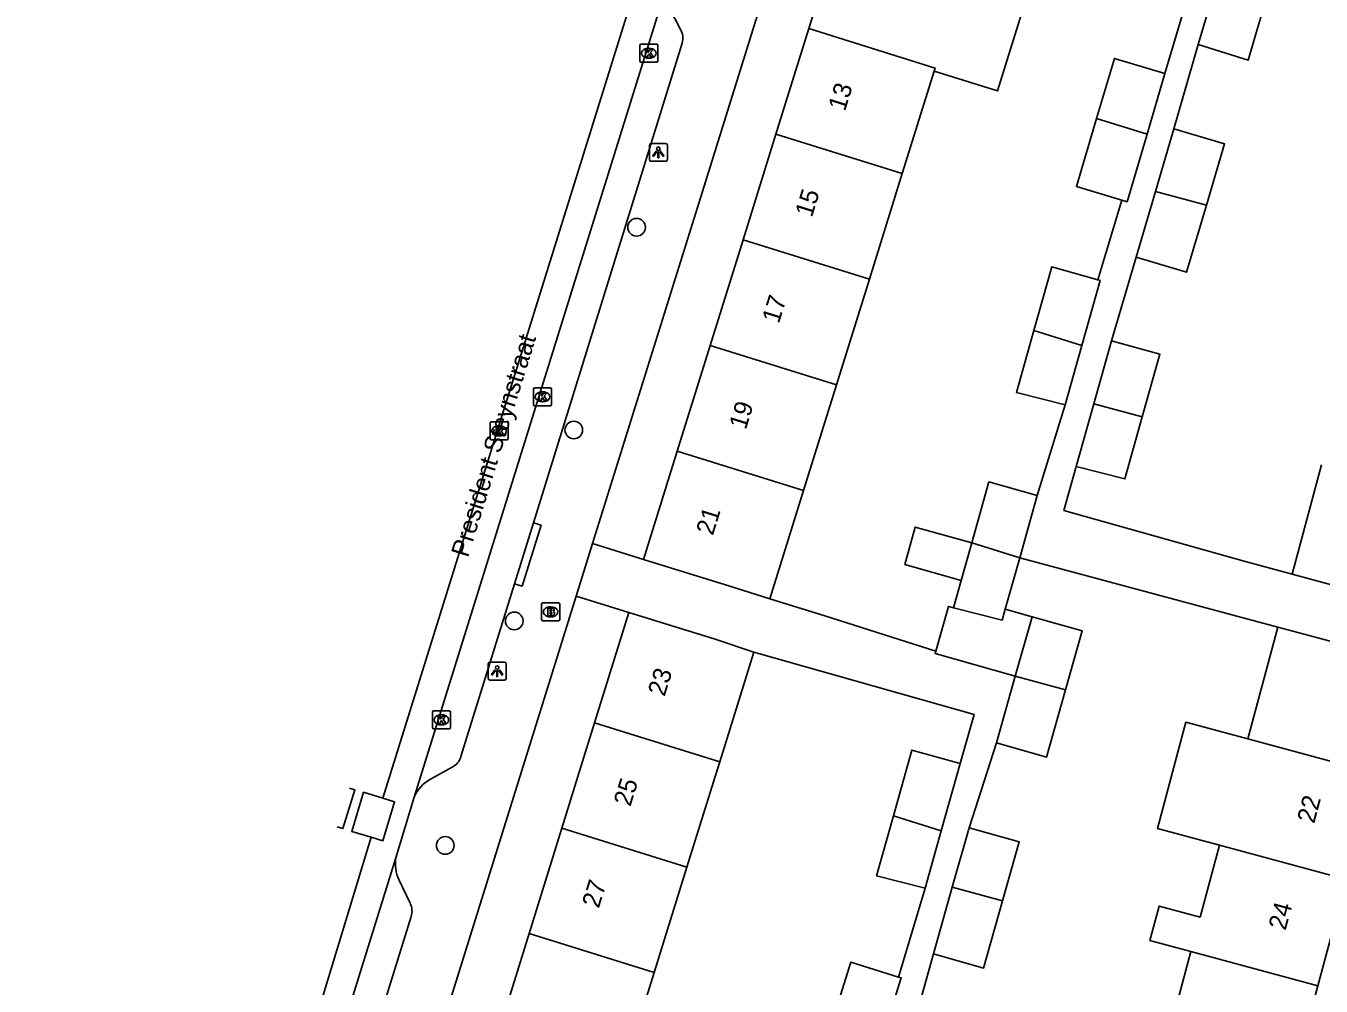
# Model space of a CAD drawing. Extents: x 163686 to 164493, y 382719 to 383870.
# Drawn here: x 163745 to 163816.8, y 383238.4 to 383291.5 of the extents above; entities that cross this region are included whole.
import ezdxf

# ---------------------------------------------------------------- set-up
doc = ezdxf.new("R2010")
doc.units = 0
for name, color, linetype in [('IMGEO_Boom', 7, 'Continuous'), ('IMGEO_Brandkraan', 7, 'Continuous'), ('IMGEO_Kolk', 7, 'Continuous'), ('IMGEO_Lichtpunt', 7, 'Continuous'), ('IMGEO_Openbare_ruimte_label', 7, 'Continuous'), ('IMGEO_Pand', 7, 'Continuous'), ('IMGEO_Pand_nummerreeks', 7, 'Continuous'), ('IMGEO_Rijbaan_lokaal_gesloten', 7, 'Continuous'), ('IMGEO_Rijbaan_lokaal_open', 7, 'Continuous'), ('IMGEO_Rioolput', 7, 'Continuous'), ('IMGEO_Voetpad_open', 7, 'Continuous')]:
    doc.layers.add(name, color=color, linetype=linetype)

msp = doc.modelspace()

# ---------------------------------------------------------------- linework, layer by layer
at = {"layer": 'IMGEO_Boom'}
for centre in [(163778.844, 383280.392), (163775.367, 383269.172), (163772.069, 383258.603), (163768.248, 383246.18)]:
    msp.add_circle(centre, 0.489, dxfattribs=at)
at = {"layer": 'IMGEO_Brandkraan'}
for p, q in [((163773.584, 383258.681), (163773.584, 383259.533)), ((163773.659, 383259.607), (163774.511, 383259.607)), ((163774.072, 383259.387), (163774.097, 383259.387)), ((163774.585, 383259.533), (163774.585, 383258.681)), ((163774.511, 383258.607), (163773.659, 383258.607)), ((163774.095, 383258.827), (163774.07, 383258.827))]:
    msp.add_line(p, q, dxfattribs=at)
for points in [[(163773.584, 383258.681), (163773.584, 383259.533)], [(163773.659, 383259.607), (163774.511, 383259.607)], [(163774.585, 383259.533), (163774.585, 383258.681)], [(163774.511, 383258.607), (163773.659, 383258.607)], [(163773.932, 383259.307), (163773.932, 383258.907), (163774.145, 383258.907)], [(163774.163, 383259.307), (163773.932, 383259.307)], [(163774.111, 383259.226), (163774.057, 383259.226), (163774.057, 383259.15)], [(163774.057, 383259.15), (163774.11, 383259.15)], [(163774.119, 383259.074), (163774.057, 383259.074), (163774.057, 383258.993)], [(163774.057, 383258.993), (163774.119, 383258.993)]]:
    msp.add_lwpolyline(points, dxfattribs=at)
for centre, radius, start, end in [((163773.661, 383259.531), 0.0765, 91.55205, 178.44795), ((163773.661, 383259.531), 0.0765, 91.55205, 178.44795), ((163774.509, 383259.531), 0.0765, 1.55205, 88.44795), ((163774.509, 383259.531), 0.0765, 1.55205, 88.44795), ((163773.661, 383258.683), 0.0765, 181.55205, 268.44795), ((163773.661, 383258.683), 0.0765, 181.55205, 268.44795), ((163774.112, 383259.188), 0.0379, 267.82845, 90.93552), ((163774.12, 383259.033), 0.0404, 269.87594, 90.50774), ((163774.151, 383259.158), 0.251, 268.66757, 293.53466), ((163774.167, 383259.162), 0.145, 59.4692, 91.53667), ((163774.192, 383259.209), 0.0922, 285.51372, 58.15012), ((163774.197, 383259.017), 0.105, 301.31148, 78.98903), ((163774.509, 383258.683), 0.0765, 271.55205, 358.44795), ((163774.509, 383258.683), 0.0765, 271.55205, 358.44795)]:
    msp.add_arc(centre, radius, start, end, dxfattribs=at)
for centre, major_axis, ratio, start_param, end_param in [((163774.071, 383259.107), (-0.387, 0.002), 0.722429, 4.712389, 7.853982), ((163774.096, 383259.107), (-0.39, 0.002), 0.717154, 1.570796, 4.712389)]:
    msp.add_ellipse(centre, major_axis=major_axis, ratio=ratio, start_param=start_param, end_param=end_param, dxfattribs=at)
at = {"layer": 'IMGEO_Kolk'}
for p, q in [((163779.025, 383289.596), (163779.025, 383290.448)), ((163779.1, 383290.522), (163779.952, 383290.522)), ((163779.513, 383290.302), (163779.538, 383290.302)), ((163780.026, 383290.448), (163780.026, 383289.596)), ((163779.952, 383289.522), (163779.1, 383289.522)), ((163779.536, 383289.742), (163779.511, 383289.742)), ((163773.209, 383271.513), (163774.061, 383271.513)), ((163773.134, 383270.587), (163773.134, 383271.439)), ((163773.622, 383271.293), (163773.647, 383271.293)), ((163774.135, 383271.439), (163774.135, 383270.587)), ((163774.061, 383270.513), (163773.209, 383270.513)), ((163773.645, 383270.733), (163773.62, 383270.733)), ((163767.607, 383253.631), (163768.459, 383253.631)), ((163767.532, 383252.705), (163767.532, 383253.557)), ((163768.02, 383253.411), (163768.045, 383253.411)), ((163768.533, 383253.557), (163768.533, 383252.705)), ((163768.459, 383252.631), (163767.607, 383252.631)), ((163768.043, 383252.851), (163768.018, 383252.851))]:
    msp.add_line(p, q, dxfattribs=at)
for points in [[(163779.025, 383289.596), (163779.025, 383290.448)], [(163779.1, 383290.522), (163779.952, 383290.522)], [(163779.346, 383290.222), (163779.469, 383290.222), (163779.469, 383290.071), (163779.599, 383290.222), (163779.763, 383290.222), (163779.617, 383290.071), (163779.77, 383289.822), (163779.618, 383289.822), (163779.533, 383289.986), (163779.469, 383289.919), (163779.469, 383289.822), (163779.346, 383289.822), (163779.346, 383290.222)], [(163780.026, 383290.448), (163780.026, 383289.596)], [(163779.952, 383289.522), (163779.1, 383289.522)], [(163773.209, 383271.513), (163774.061, 383271.513)], [(163773.134, 383270.587), (163773.134, 383271.439)], [(163773.455, 383271.213), (163773.578, 383271.213), (163773.578, 383271.062), (163773.708, 383271.213), (163773.872, 383271.213), (163773.726, 383271.062), (163773.879, 383270.813), (163773.727, 383270.813), (163773.642, 383270.977), (163773.578, 383270.91), (163773.578, 383270.813), (163773.455, 383270.813), (163773.455, 383271.213)], [(163774.135, 383271.439), (163774.135, 383270.587)], [(163774.061, 383270.513), (163773.209, 383270.513)], [(163767.607, 383253.631), (163768.459, 383253.631)], [(163767.532, 383252.705), (163767.532, 383253.557)], [(163767.853, 383253.331), (163767.976, 383253.331), (163767.976, 383253.18), (163768.106, 383253.331), (163768.27, 383253.331), (163768.124, 383253.18), (163768.277, 383252.931), (163768.125, 383252.931), (163768.04, 383253.095), (163767.976, 383253.028), (163767.976, 383252.931), (163767.853, 383252.931), (163767.853, 383253.331)], [(163768.533, 383253.557), (163768.533, 383252.705)], [(163768.459, 383252.631), (163767.607, 383252.631)]]:
    msp.add_lwpolyline(points, dxfattribs=at)
for centre, start, end in [((163779.102, 383290.446), 91.55205, 178.44795), ((163779.102, 383290.446), 91.55205, 178.44795), ((163779.95, 383290.446), 1.55205, 88.44795), ((163779.95, 383290.446), 1.55205, 88.44795), ((163779.102, 383289.598), 181.55205, 268.44795), ((163779.102, 383289.598), 181.55205, 268.44795), ((163779.95, 383289.598), 271.55205, 358.44795), ((163779.95, 383289.598), 271.55205, 358.44795), ((163773.211, 383271.437), 91.55205, 178.44795), ((163773.211, 383271.437), 91.55205, 178.44795), ((163774.059, 383271.437), 1.55205, 88.44795), ((163774.059, 383271.437), 1.55205, 88.44795), ((163773.211, 383270.589), 181.55205, 268.44795), ((163773.211, 383270.589), 181.55205, 268.44795), ((163774.059, 383270.589), 271.55205, 358.44795), ((163774.059, 383270.589), 271.55205, 358.44795), ((163767.609, 383253.555), 91.55205, 178.44795), ((163767.609, 383253.555), 91.55205, 178.44795), ((163768.457, 383253.555), 1.55205, 88.44795), ((163768.457, 383253.555), 1.55205, 88.44795), ((163767.609, 383252.707), 181.55205, 268.44795), ((163767.609, 383252.707), 181.55205, 268.44795), ((163768.457, 383252.707), 271.55205, 358.44795), ((163768.457, 383252.707), 271.55205, 358.44795)]:
    msp.add_arc(centre, 0.0765, start, end, dxfattribs=at)
for centre, major_axis, ratio, start_param, end_param in [((163779.512, 383290.022), (-0.387, 0.002), 0.722429, 4.712389, 7.853982), ((163779.537, 383290.022), (-0.39, 0.002), 0.717154, 1.570796, 4.712389), ((163773.621, 383271.013), (-0.387, 0.002), 0.722429, 4.712389, 7.853982), ((163773.646, 383271.013), (-0.39, 0.002), 0.717154, 1.570796, 4.712389), ((163768.019, 383253.131), (-0.387, 0.002), 0.722429, 4.712389, 7.853982), ((163768.044, 383253.131), (-0.39, 0.002), 0.717154, 1.570796, 4.712389)]:
    msp.add_ellipse(centre, major_axis=major_axis, ratio=ratio, start_param=start_param, end_param=end_param, dxfattribs=at)
at = {"layer": 'IMGEO_Lichtpunt'}
for p, q in [((163779.551, 383284.942), (163779.551, 383284.135)), ((163779.551, 383284.942), (163779.551, 383284.135)), ((163780.453, 383285.037), (163779.645, 383285.037)), ((163780.453, 383285.037), (163779.645, 383285.037)), ((163780.547, 383284.135), (163780.547, 383284.942)), ((163780.547, 383284.135), (163780.547, 383284.942)), ((163779.645, 383284.041), (163780.453, 383284.041)), ((163779.645, 383284.041), (163780.453, 383284.041)), ((163770.625, 383256.231), (163770.625, 383255.424)), ((163770.625, 383256.231), (163770.625, 383255.424)), ((163771.527, 383256.326), (163770.719, 383256.326)), ((163771.527, 383256.326), (163770.719, 383256.326)), ((163771.621, 383255.424), (163771.621, 383256.231)), ((163771.621, 383255.424), (163771.621, 383256.231)), ((163770.719, 383255.33), (163771.527, 383255.33)), ((163770.719, 383255.33), (163771.527, 383255.33))]:
    msp.add_line(p, q, dxfattribs=at)
for points in [[(163779.925, 383284.606), (163779.964, 383284.578), (163779.776, 383284.316), (163779.738, 383284.343), (163779.925, 383284.606)], [(163780.027, 383284.558), (163780.074, 383284.558), (163780.074, 383284.236), (163780.027, 383284.236), (163780.027, 383284.558)], [(163780.137, 383284.578), (163780.175, 383284.605), (163780.362, 383284.343), (163780.323, 383284.315), (163780.137, 383284.578)], [(163770.999, 383255.895), (163771.038, 383255.867), (163770.85, 383255.605), (163770.812, 383255.632), (163770.999, 383255.895)], [(163771.101, 383255.847), (163771.148, 383255.847), (163771.148, 383255.525), (163771.101, 383255.525), (163771.101, 383255.847)], [(163771.211, 383255.867), (163771.249, 383255.894), (163771.436, 383255.632), (163771.397, 383255.604), (163771.211, 383255.867)]]:
    msp.add_lwpolyline(points, dxfattribs=at)
for centre in [(163780.05, 383284.74), (163771.124, 383256.029)]:
    msp.add_circle(centre, 0.0994, dxfattribs=at)
for centre, start, end in [((163779.645, 383284.942), 90, 180), ((163779.645, 383284.942), 90, 180), ((163780.453, 383284.942), 0, 90), ((163780.453, 383284.942), 0, 90), ((163779.645, 383284.135), 180, 270), ((163779.645, 383284.135), 180, 270), ((163780.453, 383284.135), 270, 0), ((163780.453, 383284.135), 270, 360), ((163770.719, 383256.231), 90, 180), ((163770.719, 383256.231), 90, 180), ((163771.527, 383256.231), 0, 90), ((163771.527, 383256.231), 0, 90), ((163770.719, 383255.424), 180, 270), ((163770.719, 383255.424), 180, 270), ((163771.527, 383255.424), 270, 0), ((163771.527, 383255.424), 270, 360)]:
    msp.add_arc(centre, 0.0946, start, end, dxfattribs=at)
at = {"layer": 'IMGEO_Pand'}
for points in [[(163790.204, 383297.228), (163788.383, 383291.384)], [(163797.2, 383295.05), (163797.103, 383294.739), (163800.602, 383293.649), (163798.824, 383287.941), (163795.325, 383289.031)], [(163809.954, 383290.508), (163811.013, 383294.119)], [(163813.813, 383293.366), (163812.719, 383289.633), (163809.954, 383290.508)], [(163788.383, 383291.384), (163786.562, 383285.539)], [(163795.325, 383289.031), (163795.379, 383289.205), (163788.383, 383291.384)], [(163804.324, 383286.419), (163805.306, 383289.736), (163808.109, 383288.907)], [(163795.325, 383289.031), (163793.558, 383283.361)], [(163808.109, 383288.907), (163807.115, 383285.55)], [(163805.716, 383281.887), (163803.206, 383282.64), (163804.324, 383286.419)], [(163804.324, 383286.419), (163807.115, 383285.55)], [(163786.562, 383285.539), (163784.741, 383279.693)], [(163786.562, 383285.539), (163793.558, 383283.361)], [(163807.115, 383285.55), (163806.006, 383281.8), (163805.716, 383281.887)], [(163807.584, 383282.377), (163808.607, 383285.834)], [(163808.607, 383285.834), (163811.41, 383285.005), (163810.408, 383281.619)], [(163793.558, 383283.361), (163791.737, 383277.515)], [(163806.507, 383278.739), (163807.584, 383282.377)], [(163807.584, 383282.377), (163810.408, 383281.619)], [(163810.408, 383281.619), (163809.307, 383277.899), (163806.507, 383278.739)], [(163784.741, 383279.693), (163782.92, 383273.849)], [(163784.741, 383279.693), (163791.737, 383277.515)], [(163800.848, 383274.679), (163801.841, 383278.208), (163804.396, 383277.489)], [(163791.737, 383277.515), (163789.916, 383271.67)], [(163804.396, 383277.489), (163804.516, 383277.455), (163803.502, 383273.852)], [(163802.576, 383270.561), (163799.881, 383271.244), (163800.848, 383274.679)], [(163803.502, 383273.852), (163800.848, 383274.679)], [(163782.92, 383273.849), (163781.099, 383268.004)], [(163789.916, 383271.67), (163782.92, 383273.849)], [(163803.502, 383273.852), (163802.576, 383270.561)], [(163804.169, 383270.62), (163805.152, 383274.114)], [(163805.152, 383274.114), (163807.827, 383273.362), (163806.853, 383269.901)], [(163789.916, 383271.67), (163788.095, 383265.826)], [(163803.192, 383267.15), (163804.169, 383270.62)], [(163804.169, 383270.62), (163806.853, 383269.901)], [(163806.853, 383269.901), (163805.887, 383266.467), (163803.192, 383267.15)], [(163781.099, 383268.004), (163779.232, 383262.013)], [(163788.095, 383265.826), (163781.099, 383268.004)], [(163815.146, 383261.198), (163816.771, 383267.245)], [(163788.095, 383265.826), (163786.228, 383259.833)], [(163797.41, 383262.926), (163798.36, 383266.302), (163801.035, 383265.549)], [(163801.035, 383265.549), (163800.065, 383262.1)], [(163796.824, 383260.843), (163793.695, 383261.724), (163794.279, 383263.798), (163797.41, 383262.926)], [(163796.824, 383260.843), (163797.41, 383262.926)], [(163800.065, 383262.1), (163797.41, 383262.926)], [(163779.232, 383262.013), (163784.006, 383260.525), (163786.228, 383259.833)], [(163800.065, 383262.1), (163799.265, 383259.258)], [(163796.4, 383259.338), (163796.824, 383260.843)], [(163822.156, 383259.314), (163817.328, 383260.611), (163815.146, 383261.198)], [(163795.415, 383256.938), (163796.115, 383259.41), (163796.4, 383259.338)], [(163799.265, 383259.258), (163799.095, 383258.655), (163796.4, 383259.338)], [(163778.417, 383259.076), (163776.517, 383252.962)], [(163778.417, 383259.076), (163783.191, 383257.589), (163785.339, 383256.882)], [(163799.265, 383259.258), (163800.749, 383258.838)], [(163799.818, 383255.55), (163800.749, 383258.838)], [(163800.749, 383258.838), (163803.525, 383258.052), (163802.604, 383254.8)], [(163812.698, 383252.083), (163814.352, 383258.26)], [(163814.352, 383258.26), (163816.571, 383257.664), (163821.399, 383256.366)], [(163783.448, 383250.806), (163785.339, 383256.882)], [(163799.818, 383255.55), (163795.378, 383256.807), (163795.415, 383256.938)], [(163798.772, 383251.856), (163799.818, 383255.55)], [(163799.818, 383255.55), (163802.604, 383254.8)], [(163802.604, 383254.8), (163801.547, 383251.07), (163798.772, 383251.856)], [(163776.517, 383252.962), (163775.595, 383250), (163774.705, 383247.137)], [(163783.448, 383250.806), (163776.517, 383252.962)], [(163811.121, 383246.195), (163807.689, 383247.119), (163809.267, 383253.003), (163812.698, 383252.083)], [(163793.066, 383247.814), (163794.093, 383251.462), (163796.768, 383250.71)], [(163819.738, 383250.188), (163812.698, 383252.083)], [(163781.635, 383244.981), (163783.197, 383250), (163783.448, 383250.806)], [(163796.768, 383250.71), (163795.721, 383246.988)], [(163774.705, 383247.137), (163772.894, 383241.311)], [(163774.705, 383247.137), (163781.635, 383244.981)], [(163794.828, 383243.815), (163792.133, 383244.498), (163793.066, 383247.814)], [(163793.066, 383247.814), (163795.721, 383246.988)], [(163796.33, 383243.863), (163797.264, 383247.16)], [(163797.264, 383247.16), (163800.04, 383246.374), (163799.116, 383243.113)], [(163795.721, 383246.988), (163794.828, 383243.815)], [(163809.544, 383240.306), (163807.271, 383240.915), (163807.783, 383242.825), (163810.056, 383242.216), (163811.121, 383246.195)], [(163811.121, 383246.195), (163818.159, 383244.3)], [(163781.635, 383244.981), (163779.822, 383239.156)], [(163816.58, 383238.412), (163818.159, 383244.3)], [(163795.287, 383240.178), (163796.33, 383243.863)], [(163796.33, 383243.863), (163799.116, 383243.113)], [(163799.116, 383243.113), (163798.062, 383239.391), (163795.287, 383240.178)], [(163772.894, 383241.311), (163771.083, 383235.484)], [(163779.822, 383239.156), (163772.894, 383241.311)], [(163807.967, 383234.418), (163809.544, 383240.306)], [(163809.544, 383240.306), (163816.58, 383238.412)], [(163793.354, 383238.899), (163790.704, 383239.724), (163789.582, 383236.12)], [(163779.822, 383239.156), (163778.008, 383233.33)], [(163792.377, 383235.251), (163793.499, 383238.854), (163793.354, 383238.899)], [(163815.001, 383232.525), (163816.58, 383238.412)]]:
    msp.add_lwpolyline(points, dxfattribs=at)
at = {"layer": 'IMGEO_Rijbaan_lokaal_gesloten'}
for points in [[(163762.939, 383249.345), (163763.245, 383249.25), (163762.576, 383247.112), (163762.268, 383247.208)], [(163764.135, 383246.636), (163763.071, 383246.958), (163763.725, 383249.121), (163764.793, 383248.798)], [(163764.793, 383248.798), (163765.445, 383248.602), (163764.791, 383246.438), (163764.135, 383246.636)]]:
    msp.add_lwpolyline(points, dxfattribs=at)
at = {"layer": 'IMGEO_Rijbaan_lokaal_open'}
for points in [[(163764.793, 383248.798), (163779.072, 383294.644)], [(163780.509, 383293.71), (163766.533, 383248.853)], [(163766.533, 383248.853), (163765.51, 383245.499)], [(163745.022, 383172.851), (163749.331, 383192.28), (163753.196, 383210.63), (163764.135, 383246.636)], [(163765.51, 383245.499), (163756.027, 383215.005), (163755.331, 383212.494), (163754.544, 383209.155), (163746.61, 383172.616)]]:
    msp.add_lwpolyline(points, dxfattribs=at)
at = {"layer": 'IMGEO_Rioolput'}
for p, q in [((163770.728, 383268.701), (163770.728, 383269.553)), ((163770.803, 383269.627), (163771.655, 383269.627)), ((163771.216, 383269.407), (163771.241, 383269.407)), ((163771.729, 383269.553), (163771.729, 383268.701)), ((163771.239, 383268.847), (163771.214, 383268.847)), ((163771.655, 383268.627), (163770.803, 383268.627))]:
    msp.add_line(p, q, dxfattribs=at)
for points in [[(163770.728, 383268.701), (163770.728, 383269.553)], [(163770.803, 383269.627), (163771.655, 383269.627)], [(163771.729, 383269.553), (163771.729, 383268.701)], [(163771.317, 383269.325), (163771.065, 383269.327), (163771.065, 383268.927)], [(163771.065, 383268.927), (163771.189, 383268.927), (163771.189, 383269.089), (163771.2, 383269.089)], [(163771.243, 383269.246), (163771.189, 383269.246), (163771.189, 383269.165)], [(163771.189, 383269.165), (163771.241, 383269.165)], [(163771.247, 383269.06), (163771.318, 383268.927), (163771.458, 383268.927), (163771.393, 383269.053)], [(163771.655, 383268.627), (163770.803, 383268.627)]]:
    msp.add_lwpolyline(points, dxfattribs=at)
for centre, radius, start, end in [((163770.805, 383269.551), 0.0765, 91.55205, 178.44795), ((163770.805, 383269.551), 0.0765, 91.55205, 178.44795), ((163771.653, 383269.551), 0.0765, 1.55205, 88.44795), ((163771.653, 383269.551), 0.0765, 1.55205, 88.44795), ((163770.805, 383268.703), 0.0765, 181.55205, 268.44795), ((163770.805, 383268.703), 0.0765, 181.55205, 268.44795), ((163771.199, 383269.036), 0.0533, 26.02933, 88.69889), ((163771.225, 383269.354), 0.19, 274.7715, 282.96867), ((163771.249, 383269.15), 0.0964, 77.00612, 93.18647), ((163771.263, 383269.207), 0.0378, 276.66336, 79.67722), ((163771.316, 383269.215), 0.109, 350.36119, 89.41601), ((163771.314, 383269.215), 0.112, 277.58423, 350.98172), ((163771.298, 383269), 0.108, 29.51342, 73.79051), ((163771.653, 383268.703), 0.0765, 271.55205, 358.44795), ((163771.653, 383268.703), 0.0765, 271.55205, 358.44795)]:
    msp.add_arc(centre, radius, start, end, dxfattribs=at)
for centre, major_axis, ratio, start_param, end_param in [((163771.215, 383269.127), (-0.387, 0.002), 0.722429, 4.712389, 7.853982), ((163771.24, 383269.127), (-0.39, 0.002), 0.717154, 1.570796, 4.712389)]:
    msp.add_ellipse(centre, major_axis=major_axis, ratio=ratio, start_param=start_param, end_param=end_param, dxfattribs=at)
at = {"layer": 'IMGEO_Voetpad_open'}
for points in [[(163776.409, 383262.893), (163782.304, 383281.789), (163794.293, 383320.253)], [(163808.109, 383288.907), (163809.491, 383293.544)], [(163780.694, 383292.478), (163781.272, 383291.344)], [(163781.371, 383290.589), (163773.139, 383264.028)], [(163808.607, 383285.834), (163809.954, 383290.508)], [(163804.396, 383277.489), (163805.716, 383281.887)], [(163805.152, 383274.114), (163806.507, 383278.739)], [(163801.035, 383265.549), (163802.576, 383270.561)], [(163815.146, 383261.198), (163812.625, 383261.875), (163802.508, 383264.72), (163803.192, 383267.15)], [(163773.139, 383264.028), (163773.556, 383263.9), (163772.514, 383260.53), (163772.081, 383260.66)], [(163772.081, 383260.66), (163773.139, 383264.028)], [(163776.409, 383262.893), (163775.502, 383259.985)], [(163779.232, 383262.013), (163776.409, 383262.893)], [(163800.065, 383262.1), (163814.352, 383258.26)], [(163772.081, 383260.66), (163769.118, 383251.094)], [(163760.847, 383212.92), (163760.953, 383213.349), (163775.502, 383259.985)], [(163775.502, 383259.985), (163778.417, 383259.076)], [(163786.228, 383259.833), (163789.271, 383258.885), (163795.415, 383256.938)], [(163785.339, 383256.882), (163797.533, 383253.429), (163796.768, 383250.71)], [(163797.264, 383247.16), (163798.772, 383251.856)], [(163768.632, 383250.52), (163767.435, 383249.851)], [(163765.685, 383244.287), (163766.309, 383242.977)], [(163794.828, 383243.815), (163793.354, 383238.899)], [(163766.362, 383242.243), (163757.731, 383214.508)], [(163793.991, 383235.577), (163795.287, 383240.178)]]:
    msp.add_lwpolyline(points, dxfattribs=at)
for centre, radius, start, end in [((163780.453, 383290.853), 0.955, 343.96843, 30.97224), ((163768.207, 383251.373), 0.953, 296.50372, 342.98777), ((163768.325, 383248.14), 1.929, 117.48241, 158.30256), ((163767.537, 383245.173), 2.053, 170.86811, 205.56413), ((163765.372, 383242.54), 1.034, 343.2841, 24.97589)]:
    msp.add_arc(centre, radius, start, end, dxfattribs=at)

# ---------------------------------------------------------------- texts
at = {"layer": 'IMGEO_Openbare_ruimte_label'}
msp.add_text('President Steynstraat', height=1, rotation=72.7793, dxfattribs=at).set_placement((163769.502, 383262.073))
msp.add_text('President Steynstraat', height=1, rotation=72.7793, dxfattribs=at).set_placement((163769.502, 383262.073))
at = {"layer": 'IMGEO_Pand_nummerreeks'}
for s, rotation, p in [('13', 72.69689, (163790.38, 383286.768)), ('15', 72.69481, (163788.55, 383280.894)), ('17', 72.69481, (163786.72, 383275.02)), ('19', 72.69481, (163784.89, 383269.146)), ('21', 72.69688, (163783.067, 383263.293)), ('23', 72.73095, (163780.393, 383254.382)), ('25', 72.75916, (163778.498, 383248.289)), ('22', 74.98299, (163816.371, 383247.35)), ('27', 72.73095, (163776.748, 383242.658)), ('24', 74.98377, (163814.786, 383241.441))]:
    msp.add_text(s, height=1, rotation=rotation, dxfattribs=at).set_placement(p)

doc.saveas('drawing.dxf')
